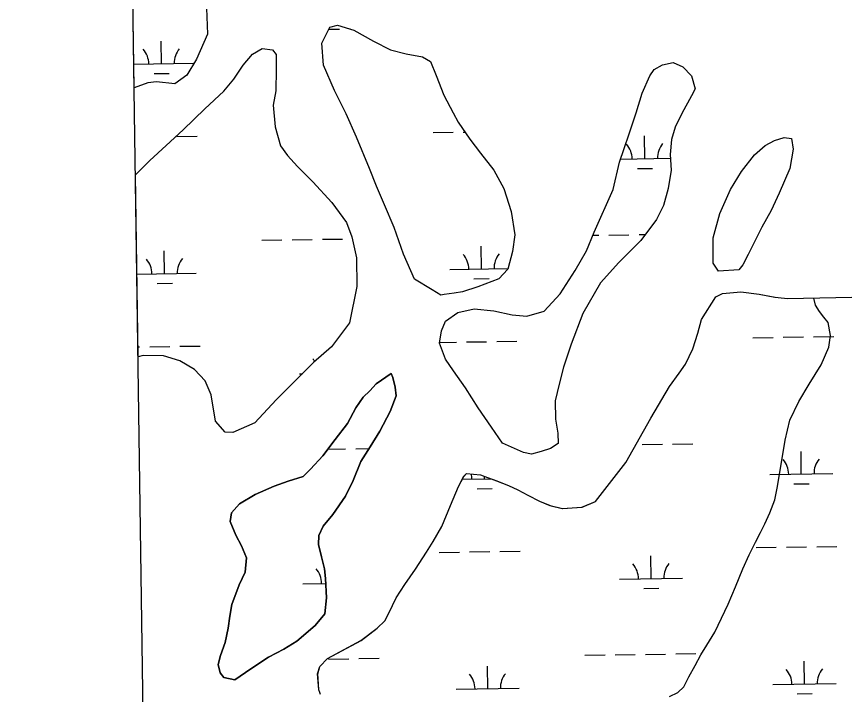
# Model space of a CAD drawing. Extents: x 3807117 to 3845308, y 337856 to 363736.
# Drawn here: x 3811101 to 3812412, y 347684 to 348759 of the extents above; entities that cross this region are included whole.
import ezdxf

# ---------------------------------------------------------------- set-up
doc = ezdxf.new("R2010")
doc.units = 0
for name, color, linetype in [('V-GRID-FRAM', 7, 'Continuous'), ('V-TOPO-SHOR', 7, 'Continuous'), ('V-WETL-SWMP', 7, 'Continuous')]:
    doc.layers.add(name, color=color, linetype=linetype)

msp = doc.modelspace()

# ---------------------------------------------------------------- linework, layer by layer
at = {"layer": 'V-GRID-FRAM'}
msp.add_lwpolyline([(3811100.6, 361461.9), (3842914.2, 361938.5), (3843194.5, 343758.3), (3811365, 343281.4), (3811100.6, 361461.9)], dxfattribs=at)
at = {"layer": 'V-TOPO-SHOR'}
for points in [[(3811401.4, 348772), (3811403.2, 348730.7), (3811385.4, 348690.9), (3811370.5, 348666), (3811351.4, 348651.9), (3811322.1, 348655), (3811308.4, 348653.6), (3811287, 348645.6)], [(3811758.8, 348325.6), (3811731, 348342.3), (3811713.4, 348382.3), (3811698.8, 348424.3), (3811683.7, 348460.4), (3811671, 348489.6), (3811659.6, 348518), (3811639.2, 348567.4), (3811622.9, 348604.7), (3811604.4, 348641.7), (3811586.8, 348681.7), (3811584, 348716.3), (3811596.9, 348741.6), (3811608.9, 348745.2), (3811635.1, 348737.1), (3811665.9, 348719.4), (3811693, 348705.7), (3811717.6, 348699.3), (3811743.9, 348694.6), (3811756.1, 348687.5), (3811765.1, 348665.2), (3811777.3, 348634.3), (3811792.5, 348605.8), (3811800.4, 348591.2), (3811818.6, 348564.4), (3811835.7, 348542), (3811856.9, 348515.1), (3811872.6, 348485.9), (3811884.3, 348449.8), (3811890, 348412.7), (3811886.5, 348386.3), (3811878.7, 348358.3), (3811864.8, 348343.2), (3811831.3, 348330.2), (3811806.9, 348322.6), (3811794, 348320.2), (3811777.8, 348318), (3811772.7, 348317.2), (3811758.8, 348325.6)], [(3811289, 348508), (3811311.6, 348530.4), (3811337.6, 348554.2), (3811364.5, 348578.9), (3811398.8, 348612.3), (3811428.8, 348640.3), (3811444.9, 348659.6), (3811459.4, 348681.5), (3811474.6, 348699.1), (3811489.7, 348708.2), (3811506.3, 348705.8), (3811512.1, 348698.4), (3811512.1, 348674.6), (3811511.5, 348640.9), (3811507.2, 348618), (3811510.4, 348583.8), (3811518.8, 348553.8), (3811530, 348538.3), (3811545.9, 348520.9), (3811570.1, 348496.6), (3811600.2, 348463.7), (3811623.5, 348432.5), (3811631.6, 348409.8), (3811639.1, 348376.4), (3811639.5, 348330.8), (3811627.8, 348273), (3811599.4, 348235.2), (3811571.2, 348210.2), (3811542.1, 348181.3), (3811512.1, 348151.2), (3811477.8, 348114.7), (3811443.4, 348099.6), (3811431.1, 348100.2), (3811415.6, 348117.2), (3811409.1, 348159), (3811399.3, 348181.4), (3811382.6, 348199.2), (3811359, 348212.8), (3811333.6, 348221), (3811301.2, 348221.6), (3811293.2, 348219.2)], [(3811903.6, 348067.6), (3811870.2, 348082.7), (3811853.2, 348107.7), (3811831.6, 348138.8), (3811811.7, 348170.3), (3811793, 348197.1), (3811780.2, 348215.6), (3811770.8, 348241), (3811773.8, 348260.5), (3811780, 348275.8), (3811799.5, 348289.9), (3811825.6, 348295.4), (3811856.6, 348292.2), (3811885.5, 348286.1), (3811908.9, 348283.6), (3811936.3, 348291.6), (3811962, 348319.3), (3811985.7, 348356.3), (3812003.3, 348387.5), (3812015.4, 348417.1), (3812045.6, 348484.8), (3812055.8, 348528.1), (3812063.4, 348549.7), (3812071.1, 348573), (3812082, 348606), (3812091.9, 348637.4), (3812103.9, 348664.8), (3812110.5, 348674.9), (3812123.9, 348681.9), (3812140.6, 348685.9), (3812156.2, 348679.2), (3812169.6, 348664.5), (3812175.6, 348643.9), (3812169.8, 348632.9), (3812154.4, 348605.1), (3812143.8, 348583.1), (3812138.3, 348563.6), (3812136.1, 348539.8), (3812137.8, 348515), (3812133, 348486.1), (3812125.3, 348459.4), (3812114.6, 348437), (3812089.3, 348403.8), (3812054.5, 348369.1), (3812025.4, 348336.4), (3811997.6, 348288.3), (3811979.2, 348239.7), (3811967.1, 348203.2), (3811960.2, 348176.1), (3811954.1, 348149.8), (3811954.4, 348120.8), (3811957.9, 348098.5), (3811958.4, 348081.9), (3811946.3, 348074), (3811931.7, 348069.6), (3811916.3, 348065.2), (3811903.6, 348067.6)], [(3812244.8, 348357.5), (3812212.4, 348355.1), (3812204.1, 348368), (3812204, 348407.7), (3812214.5, 348446.3), (3812231.4, 348484.3), (3812249, 348513), (3812269.5, 348539.4), (3812286.4, 348554.5), (3812301.5, 348562.3), (3812316.5, 348567.1), (3812328.4, 348565.2), (3812331.1, 348548.5), (3812325.4, 348517.9), (3812308.9, 348478.6), (3812296, 348451.1), (3812281.5, 348425), (3812268.2, 348398.4), (3812259.4, 348381.5), (3812251.4, 348365), (3812244.8, 348357.5)], [(3811579.6, 347692), (3811577.5, 347716.8), (3811581.1, 347728.7), (3811593.3, 347741.2), (3811646.2, 347769.7), (3811671.8, 347789.6), (3811683.9, 347800.9), (3811690.5, 347813.2), (3811702.1, 347837.7), (3811715.7, 347858.7), (3811732.8, 347883.1), (3811749.9, 347910.1), (3811760.4, 347926.5), (3811774.1, 347950.6), (3811787.9, 347984), (3811800.8, 348014), (3811808.8, 348030), (3811813.6, 348034.6), (3811835.3, 348032.5), (3811846.7, 348028.1), (3811861.1, 348022.7), (3811879.7, 348015.5), (3811894.5, 348008.8), (3811910.5, 348000.4), (3811929.1, 347990.7), (3811945.6, 347984), (3811965.1, 347979), (3811996.3, 347981.4), (3812017.8, 347989.9), (3812065.8, 348051.7), (3812105.5, 348122.1), (3812135, 348172.3), (3812150.3, 348193.3), (3812160.3, 348207.6), (3812171.9, 348232.1), (3812179.6, 348257.1), (3812185.5, 348278.8), (3812208.4, 348314.6), (3812219.1, 348319.9), (3812248.1, 348322.4), (3812277.1, 348318.8), (3812302.1, 348313.7), (3812321.7, 348311.6), (3812424, 348314)], [(3812134.9, 347681), (3812148.1, 347687.6), (3812157.6, 347696.4), (3812165.7, 347712.1), (3812175.4, 347730), (3812184.4, 347746.9), (3812194.3, 347762.3), (3812206.8, 347782.9), (3812217.2, 347805.1), (3812227.9, 347827.6), (3812239.6, 347854.8), (3812251, 347883.5), (3812261.1, 347905.7), (3812271.4, 347925.5), (3812279.2, 347941.2), (3812285.9, 347954.7), (3812294, 347972), (3812301.6, 347992.7), (3812305.7, 348011.3), (3812310.6, 348042.3), (3812318, 348087.3), (3812325.4, 348118.9), (3812340, 348148.5), (3812356.3, 348175.9), (3812375.3, 348206.6), (3812387.3, 348234.7), (3812389.8, 348253.3), (3812386.5, 348273.6), (3812379.5, 348282.2), (3812372.8, 348291.3), (3812366.1, 348301.1), (3812363.8, 348312.6)], [(3811446.5, 347707.7), (3811471.6, 347725.1), (3811499.6, 347743.7), (3811524.2, 347756.1), (3811544.8, 347768.9), (3811573.4, 347793.5), (3811588.7, 347812), (3811591.7, 347837.5), (3811590.2, 347868.2), (3811588.3, 347883.2), (3811583.6, 347902.4), (3811578.8, 347922.1), (3811579.5, 347936.2), (3811586.2, 347951), (3811601.4, 347969.5), (3811621.6, 347998.5), (3811634, 348023.4), (3811646, 348053.4), (3811661, 348077), (3811675.9, 348101.5), (3811692.7, 348132.7), (3811701.7, 348157.7), (3811700.2, 348171.4), (3811696.7, 348186.8), (3811694.2, 348192.8), (3811670.5, 348176.6), (3811660.1, 348165.3), (3811649.6, 348155.3), (3811638.3, 348138.8), (3811625, 348113.5), (3811605.3, 348088.3), (3811585.7, 348062.7), (3811566.5, 348041.3), (3811554.8, 348030), (3811530.8, 348022.3), (3811508.5, 348014.2), (3811478.4, 348001.2), (3811453.8, 347986.3), (3811441.2, 347972), (3811438.8, 347958.4), (3811447.8, 347936.9), (3811456.9, 347919.7), (3811464.6, 347900.8), (3811462.5, 347878.3), (3811453.2, 347858), (3811441.5, 347827.1), (3811438.2, 347808.4), (3811435.7, 347789.3), (3811431, 347766.8), (3811423.4, 347746), (3811420.1, 347732), (3811423.3, 347718.7), (3811428.7, 347711.4), (3811446.5, 347707.7)], [(3811582.3, 347684.4), (3811581, 347687.5), (3811579.6, 347691.6), (3811579.6, 347692)]]:
    msp.add_lwpolyline(points, dxfattribs=at)
at = {"layer": 'V-WETL-SWMP'}
for p, q in [((3811287, 348645.6), (3811284.4, 348827)), ((3811401.4, 348772), (3811403.2, 348730.7)), ((3811403.2, 348730.7), (3811385.4, 348690.9)), ((3811595.3, 348738.5), (3811612, 348738.8)), ((3811628, 348739), (3811628.9, 348739)), ((3811330.2, 348683.8), (3811329.6, 348719.8)), ((3811474.6, 348699.1), (3811489.7, 348708.2)), ((3811489.7, 348708.2), (3811506.3, 348705.8)), ((3811506.3, 348705.8), (3811512.1, 348698.4)), ((3811385.4, 348690.9), (3811370.5, 348666)), ((3811459.4, 348681.5), (3811474.6, 348699.1)), ((3811512.1, 348698.4), (3811512.1, 348674.6)), ((3811286.5, 348683.1), (3811380.2, 348684.5)), ((3811444.9, 348659.6), (3811459.4, 348681.5)), ((3811318.4, 348668.2), (3811342.4, 348668.5)), ((3811370.5, 348666), (3811351.4, 348651.9)), ((3811512.1, 348674.6), (3811511.5, 348640.9)), ((3811308.4, 348653.6), (3811287, 348645.6)), ((3811322.1, 348655), (3811308.4, 348653.6)), ((3811351.4, 348651.9), (3811322.1, 348655)), ((3811428.8, 348640.3), (3811444.9, 348659.6)), ((3811398.8, 348612.3), (3811428.8, 348640.3)), ((3811511.5, 348640.9), (3811507.2, 348618)), ((3811364.5, 348578.9), (3811398.8, 348612.3)), ((3811507.2, 348618), (3811510.4, 348583.8)), ((3811510.4, 348583.8), (3811518.8, 348553.8)), ((3811337.6, 348554.2), (3811364.5, 348578.9)), ((3811760.4, 348574.8), (3811792.3, 348575.3)), ((3811808.3, 348575.5), (3811811.1, 348575.5)), ((3811354.5, 348568.7), (3811386.5, 348569.2)), ((3812095.9, 348533.4), (3812095.3, 348569.4)), ((3811311.6, 348530.4), (3811337.6, 348554.2)), ((3811518.8, 348553.8), (3811530, 348538.3)), ((3811289, 348508), (3811311.6, 348530.4)), ((3811530, 348538.3), (3811545.9, 348520.9)), ((3812057.5, 348532.8), (3812136.5, 348534)), ((3811545.9, 348520.9), (3811570.1, 348496.6)), ((3812084.1, 348517.8), (3812108.1, 348518.1)), ((3811293.2, 348219.2), (3811289, 348508)), ((3811570.1, 348496.6), (3811600.2, 348463.7)), ((3811600.2, 348463.7), (3811623.5, 348432.5)), ((3811623.5, 348432.5), (3811631.6, 348409.8)), ((3812038.8, 348412.4), (3812070.8, 348412.9)), ((3812086.8, 348413.2), (3812096.5, 348413.3)), ((3811489, 348404.2), (3811521, 348404.7)), ((3811537, 348404.9), (3811569, 348405.4)), ((3811585, 348405.6), (3811617, 348406.1)), ((3811631.6, 348409.8), (3811639.1, 348376.4)), ((3812013.3, 348412.1), (3812022.8, 348412.2)), ((3811335.2, 348351.1), (3811334.6, 348387.1)), ((3811837, 348358.7), (3811836.5, 348394.7)), ((3811639.1, 348376.4), (3811639.5, 348330.8)), ((3811291.3, 348350.5), (3811385.1, 348351.9)), ((3811787, 348357.9), (3811879, 348359.3)), ((3811323.4, 348335.5), (3811347.4, 348335.9)), ((3811825.2, 348343.1), (3811849.2, 348343.4)), ((3811639.5, 348330.8), (3811627.8, 348273)), ((3812219.2, 348319.9), (3812248.2, 348322.4)), ((3812248.2, 348322.4), (3812277.1, 348318.8)), ((3812185.6, 348278.8), (3812208.4, 348314.6)), ((3812208.4, 348314.6), (3812219.2, 348319.9)), ((3812277.1, 348318.8), (3812302.2, 348313.7)), ((3812302.2, 348313.7), (3812321.7, 348311.6)), ((3812321.7, 348311.6), (3812424.1, 348314)), ((3811627.8, 348273), (3811599.4, 348235.2)), ((3812179.6, 348257.1), (3812185.6, 348278.8)), ((3812171.9, 348232.1), (3812179.6, 348257.1)), ((3811771, 348242.2), (3811797.3, 348242.6)), ((3811813.3, 348242.9), (3811845.3, 348243.3)), ((3811861.3, 348243.6), (3811893.3, 348244.1)), ((3812267.2, 348249.7), (3812299.2, 348250.1)), ((3812315.2, 348250.4), (3812347.2, 348250.9)), ((3812363.2, 348251.1), (3812395.2, 348251.6)), ((3811293, 348235.1), (3811295.5, 348235.1)), ((3811311.5, 348235.3), (3811343.5, 348235.8)), ((3811359.5, 348236.1), (3811391.5, 348236.5)), ((3811599.4, 348235.2), (3811571.2, 348210.2)), ((3812160.4, 348207.6), (3812171.9, 348232.1)), ((3811301.2, 348221.6), (3811293.2, 348219.2)), ((3811333.6, 348221), (3811301.2, 348221.6)), ((3811359, 348212.8), (3811333.6, 348221)), ((3811382.6, 348199.2), (3811359, 348212.8)), ((3811571.2, 348210.2), (3811542.1, 348181.3)), ((3812150.3, 348193.3), (3812160.4, 348207.6)), ((3811399.3, 348181.4), (3811382.6, 348199.2)), ((3811549, 348192.5), (3811553.4, 348192.5)), ((3812135, 348172.3), (3812150.3, 348193.3)), ((3811409.1, 348159), (3811399.3, 348181.4)), ((3811542.1, 348181.3), (3811512.1, 348151.2)), ((3812105.5, 348122.1), (3812135, 348172.3)), ((3811415.6, 348117.2), (3811409.1, 348159)), ((3811512.1, 348151.2), (3811477.8, 348114.7)), ((3811431.1, 348100.2), (3811415.6, 348117.2)), ((3811477.8, 348114.7), (3811443.4, 348099.6)), ((3812065.9, 348051.7), (3812105.5, 348122.1)), ((3811443.4, 348099.6), (3811431.1, 348100.2)), ((3811593.6, 348073.1), (3811621.9, 348073.5)), ((3811637.9, 348073.7), (3811659.1, 348074)), ((3812091.8, 348080.5), (3812123.8, 348081)), ((3812139.8, 348081.2), (3812171.8, 348081.7)), ((3812343.8, 348033.5), (3812343.3, 348069.5)), ((3812017.8, 347989.9), (3812065.9, 348051.7)), ((3811808.9, 348030), (3811813.6, 348034.6)), ((3811813.6, 348034.6), (3811835.3, 348032.5)), ((3811835.3, 348032.5), (3811846.8, 348028.1)), ((3812293.8, 348032.8), (3812393.8, 348034.3)), ((3811800.9, 348014), (3811808.9, 348030)), ((3811806.6, 348025.5), (3811851.8, 348026.2)), ((3811842, 348026), (3811841.9, 348029.9)), ((3811846.8, 348028.1), (3811861.2, 348022.7)), ((3811861.2, 348022.7), (3811879.8, 348015.5)), ((3811788, 347984), (3811800.9, 348014)), ((3811830.2, 348010.4), (3811854.2, 348010.8)), ((3811879.8, 348015.5), (3811894.6, 348008.8)), ((3811894.6, 348008.8), (3811910.6, 348000.4)), ((3812332.1, 348017.9), (3812356.1, 348018.3)), ((3811910.6, 348000.4), (3811929.2, 347990.7)), ((3811774.1, 347950.6), (3811788, 347984)), ((3811929.2, 347990.7), (3811945.7, 347984)), ((3811945.7, 347984), (3811965.2, 347979)), ((3811965.2, 347979), (3811996.4, 347981.4)), ((3811996.4, 347981.4), (3812017.8, 347989.9)), ((3811760.5, 347926.5), (3811774.1, 347950.6)), ((3811749.9, 347910.1), (3811760.5, 347926.5)), ((3812272.2, 347917), (3812304.2, 347917.5)), ((3812320.2, 347917.7), (3812352.2, 347918.2)), ((3812368.2, 347918.5), (3812400.2, 347918.9)), ((3811732.8, 347883.1), (3811749.9, 347910.1)), ((3811770.3, 347909.5), (3811802.3, 347910)), ((3811818.3, 347910.2), (3811850.3, 347910.7)), ((3811866.3, 347910.9), (3811898.3, 347911.4)), ((3812105.8, 347868.1), (3812105.3, 347904.1)), ((3811715.7, 347858.7), (3811732.8, 347883.1)), ((3812055.8, 347867.3), (3812155.8, 347868.8)), ((3811554, 347859.8), (3811590.6, 347860.4)), ((3811702.1, 347837.7), (3811715.7, 347858.7)), ((3812094.1, 347852.5), (3812118.1, 347852.8)), ((3811690.6, 347813.2), (3811702.1, 347837.7)), ((3811684, 347800.9), (3811690.6, 347813.2)), ((3811671.8, 347789.6), (3811684, 347800.9)), ((3811646.3, 347769.7), (3811671.8, 347789.6)), ((3811593.4, 347741.2), (3811646.3, 347769.7)), ((3812000.8, 347746.4), (3812032.8, 347746.9)), ((3812048.8, 347747.2), (3812080.8, 347747.6)), ((3812096.8, 347747.9), (3812128.8, 347748.4)), ((3812144.8, 347748.6), (3812176.8, 347749.1)), ((3811581.2, 347728.7), (3811593.4, 347741.2)), ((3811594.9, 347740.4), (3811626.9, 347740.8)), ((3811642.9, 347741.1), (3811674.9, 347741.6)), ((3812348.8, 347700.9), (3812348.3, 347736.9)), ((3811577.6, 347716.8), (3811581.2, 347728.7)), ((3811847, 347693.4), (3811846.4, 347729.4)), ((3811579.6, 347692), (3811577.6, 347716.8)), ((3811579.6, 347691.6), (3811579.6, 347692)), ((3811581, 347687.5), (3811579.6, 347691.6)), ((3811797, 347692.6), (3811897, 347694.1)), ((3812298.8, 347700.2), (3812398.8, 347701.7)), ((3811582.3, 347684.4), (3811581, 347687.5)), ((3812337.1, 347685.3), (3812361.1, 347685.7))]:
    msp.add_line(p, q, dxfattribs=at)
for points in [[(3811772.7, 348317.2), (3811758.8, 348325.6), (3811731, 348342.3), (3811713.4, 348382.3), (3811698.8, 348424.3), (3811683.7, 348460.4), (3811671, 348489.6), (3811659.6, 348518), (3811639.2, 348567.4), (3811622.9, 348604.7), (3811604.4, 348641.7), (3811586.8, 348681.7), (3811584, 348716.3), (3811596.9, 348741.6), (3811608.9, 348745.2), (3811635.1, 348737.1), (3811665.9, 348719.4), (3811693, 348705.7), (3811717.6, 348699.3), (3811743.9, 348694.6), (3811756.1, 348687.5), (3811765.1, 348665.2), (3811777.3, 348634.3), (3811792.5, 348605.8), (3811800.4, 348591.2), (3811818.6, 348564.4), (3811835.7, 348542), (3811856.9, 348515.1), (3811872.6, 348485.9), (3811884.3, 348449.8), (3811890, 348412.7), (3811886.5, 348386.3), (3811878.7, 348358.3), (3811864.8, 348343.2), (3811831.3, 348330.2), (3811806.9, 348322.6), (3811794, 348320.2), (3811777.8, 348318)], [(3811916.3, 348065.2), (3811903.6, 348067.6), (3811870.2, 348082.7), (3811853.2, 348107.7), (3811831.6, 348138.8), (3811811.7, 348170.3), (3811793, 348197.1), (3811780.2, 348215.6), (3811770.8, 348241), (3811773.8, 348260.5), (3811780, 348275.8), (3811799.5, 348289.9), (3811825.6, 348295.4), (3811856.6, 348292.2), (3811885.5, 348286.1), (3811908.9, 348283.6), (3811936.3, 348291.6), (3811962, 348319.3), (3811985.7, 348356.3), (3812003.3, 348387.5), (3812015.4, 348417.1), (3812045.6, 348484.8), (3812055.8, 348528.1), (3812063.4, 348549.7), (3812071.1, 348573), (3812082, 348606), (3812091.9, 348637.4), (3812103.9, 348664.8), (3812110.5, 348674.9), (3812123.9, 348681.9), (3812140.6, 348685.9), (3812156.2, 348679.2), (3812169.6, 348664.5), (3812175.6, 348643.9), (3812169.8, 348632.9), (3812154.4, 348605.1), (3812143.8, 348583.1), (3812138.3, 348563.6), (3812136.1, 348539.8), (3812137.8, 348515), (3812133, 348486.1), (3812125.3, 348459.4), (3812114.6, 348437), (3812089.3, 348403.8), (3812054.5, 348369.1), (3812025.4, 348336.4), (3811997.6, 348288.3), (3811979.2, 348239.7), (3811967.1, 348203.2), (3811960.2, 348176.1), (3811954.1, 348149.8), (3811954.4, 348120.8), (3811957.9, 348098.5), (3811958.4, 348081.9), (3811946.3, 348074), (3811931.7, 348069.6)], [(3812212.4, 348355.1), (3812204.1, 348368), (3812204, 348407.7), (3812214.5, 348446.3), (3812231.4, 348484.3), (3812249, 348513), (3812269.5, 348539.4), (3812286.4, 348554.5), (3812301.5, 348562.3), (3812316.5, 348567.1), (3812328.4, 348565.2), (3812331.1, 348548.5), (3812325.4, 348517.9), (3812308.9, 348478.6), (3812296, 348451.1), (3812281.5, 348425), (3812268.2, 348398.4), (3812259.4, 348381.5), (3812251.4, 348365), (3812244.8, 348357.5)], [(3811446.5, 347707.7), (3811428.7, 347711.4), (3811423.3, 347718.7), (3811420.1, 347732), (3811423.4, 347746), (3811431, 347766.8), (3811435.7, 347789.3), (3811438.2, 347808.4), (3811441.5, 347827.1), (3811453.2, 347858), (3811462.5, 347878.3), (3811464.6, 347900.8), (3811456.9, 347919.7), (3811447.8, 347936.9), (3811438.8, 347958.4), (3811441.2, 347972), (3811453.8, 347986.3), (3811478.4, 348001.2), (3811508.5, 348014.2), (3811530.8, 348022.3), (3811554.8, 348030), (3811566.5, 348041.3), (3811585.7, 348062.7), (3811605.3, 348088.3), (3811625, 348113.5), (3811638.3, 348138.8), (3811649.6, 348155.3), (3811660.1, 348165.3), (3811670.5, 348176.6), (3811694.2, 348192.8), (3811696.7, 348186.8), (3811700.2, 348171.4), (3811701.7, 348157.7), (3811692.7, 348132.7), (3811675.9, 348101.5), (3811661, 348077), (3811646, 348053.4), (3811634, 348023.4), (3811621.6, 347998.5), (3811601.4, 347969.5), (3811586.2, 347951), (3811579.5, 347936.2), (3811578.8, 347922.1), (3811583.6, 347902.4), (3811588.3, 347883.2), (3811590.2, 347868.2), (3811591.7, 347837.5), (3811588.7, 347812), (3811573.4, 347793.5), (3811544.8, 347768.9), (3811524.1, 347756.1), (3811499.6, 347743.7), (3811471.6, 347725.1)]]:
    msp.add_lwpolyline(points, close=True, dxfattribs=at)
for centre, start, end in [((3811274.9, 348683.4), 0.0865, 41.6302), ((3811385.4, 348685.1), 140.0865, 181.6302), ((3812151.1, 348534.7), 140.0865, 181.6302), ((3812040.6, 348533), 0.0865, 41.6302), ((3811279.9, 348350.8), 0.0865, 41.6302), ((3811390.4, 348352.4), 140.0865, 181.6302), ((3811781.8, 348358.3), 0.0865, 41.6302), ((3811892.2, 348360), 140.0865, 181.6302), ((3811543.7, 348192.9), 32.9502, 41.6302), ((3812288.6, 348033.2), 0.0865, 41.6302), ((3812399.1, 348034.8), 140.0865, 181.6302), ((3811786.7, 348025.7), 0.0865, 13.5421), ((3812050.6, 347867.7), 0.0865, 41.6302), ((3812161.1, 347869.4), 140.0865, 181.6302), ((3811548.7, 347860.2), 0.0865, 41.6302), ((3811902.2, 347694.7), 140.0865, 181.6302), ((3812293.6, 347700.6), 0.0865, 41.6302), ((3812404.1, 347702.2), 140.0865, 181.6302), ((3811791.7, 347693), 0.0865, 41.6302)]:
    msp.add_arc(centre, 35.2, start, end, dxfattribs=at)

doc.saveas('drawing.dxf')
